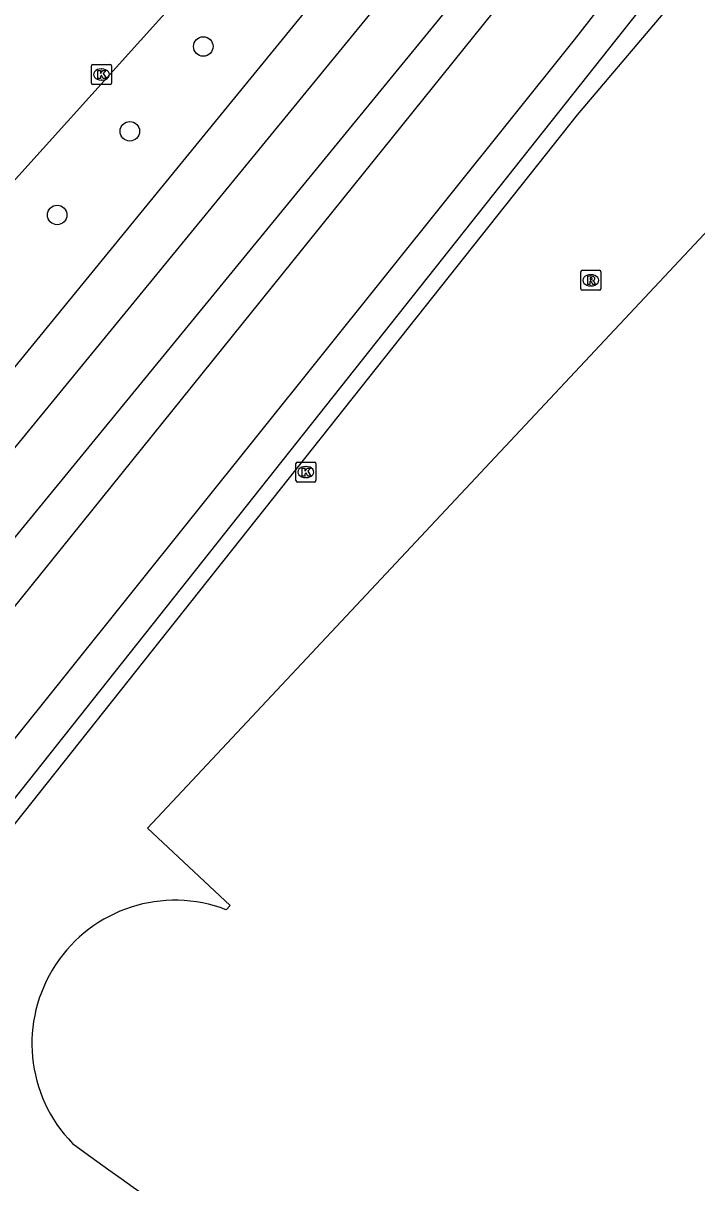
# Model space of a CAD drawing. Extents: x 156141 to 158132, y 385651 to 388399.
# Drawn here: x 156430.8 to 156464.5, y 386731.7 to 386789.8 of the extents above; entities that cross this region are included whole.
import ezdxf

# ---------------------------------------------------------------- set-up
doc = ezdxf.new("R2010")
doc.units = 0
for name, color, linetype in [('IMGEO_Berm_groen', 7, 'Continuous'), ('IMGEO_Boom', 7, 'Continuous'), ('IMGEO_Fietspad_gesloten', 7, 'Continuous'), ('IMGEO_Groenvoorziening', 7, 'Continuous'), ('IMGEO_Hek', 7, 'Continuous'), ('IMGEO_Kolk', 7, 'Continuous'), ('IMGEO_Pand', 7, 'Continuous'), ('IMGEO_Rijbaan_lokaal_gesloten', 7, 'Continuous'), ('IMGEO_Rioolput', 7, 'Continuous'), ('IMGEO_Waterloop', 7, 'Continuous')]:
    doc.layers.add(name, color=color, linetype=linetype)

msp = doc.modelspace()

# ---------------------------------------------------------------- linework, layer by layer
at = {"layer": 'IMGEO_Berm_groen'}
msp.add_lwpolyline([(156410.971, 386740.449), (156413.097, 386742.97), (156418.817, 386750), (156458.809, 386798.806)], dxfattribs=at)
at = {"layer": 'IMGEO_Boom'}
for centre in [(156439.785, 386788.647), (156436.106, 386784.4), (156432.462, 386780.207)]:
    msp.add_circle(centre, 0.489, dxfattribs=at)
at = {"layer": 'IMGEO_Fietspad_gesloten'}
for points in [[(156454.622, 386802.315), (156430.32, 386772.58)], [(156406.186, 386739.074), (156407.451, 386740.66), (156415.127, 386750), (156449.641, 386792.109), (156456.645, 386800.618)]]:
    msp.add_lwpolyline(points, dxfattribs=at)
at = {"layer": 'IMGEO_Groenvoorziening'}
for points in [[(156483.135, 386815.4), (156480.476, 386812.823), (156481.195, 386811.984), (156475.715, 386805.498), (156458.53, 386785.226), (156416.672, 386732.53)], [(156417.394, 386734.978), (156419.667, 386737.539), (156429.538, 386750), (156464.5, 386794.069)]]:
    msp.add_lwpolyline(points, dxfattribs=at)
at = {"layer": 'IMGEO_Hek'}
msp.add_lwpolyline([(156475.715, 386805.498), (156458.53, 386785.226), (156416.672, 386732.53)], dxfattribs=at)
at = {"layer": 'IMGEO_Kolk'}
for p, q in [((156434.183, 386786.817), (156434.183, 386787.669)), ((156434.258, 386787.743), (156435.11, 386787.743)), ((156434.671, 386787.523), (156434.696, 386787.523)), ((156435.184, 386787.669), (156435.184, 386786.817)), ((156435.11, 386786.743), (156434.258, 386786.743)), ((156434.694, 386786.963), (156434.669, 386786.963)), ((156444.428, 386766.903), (156444.428, 386767.755)), ((156444.503, 386767.829), (156445.355, 386767.829)), ((156444.916, 386767.609), (156444.941, 386767.609)), ((156445.429, 386767.755), (156445.429, 386766.903)), ((156444.939, 386767.049), (156444.914, 386767.049)), ((156445.355, 386766.829), (156444.503, 386766.829))]:
    msp.add_line(p, q, dxfattribs=at)
for points in [[(156434.183, 386786.817), (156434.183, 386787.669)], [(156434.258, 386787.743), (156435.11, 386787.743)], [(156434.504, 386787.443), (156434.627, 386787.443), (156434.627, 386787.292), (156434.757, 386787.443), (156434.921, 386787.443), (156434.775, 386787.292), (156434.928, 386787.043), (156434.776, 386787.043), (156434.691, 386787.207), (156434.627, 386787.14), (156434.627, 386787.043), (156434.504, 386787.043), (156434.504, 386787.443)], [(156435.184, 386787.669), (156435.184, 386786.817)], [(156435.11, 386786.743), (156434.258, 386786.743)], [(156444.428, 386766.903), (156444.428, 386767.755)], [(156444.503, 386767.829), (156445.355, 386767.829)], [(156444.749, 386767.529), (156444.872, 386767.529), (156444.872, 386767.378), (156445.002, 386767.529), (156445.166, 386767.529), (156445.02, 386767.378), (156445.173, 386767.129), (156445.021, 386767.129), (156444.936, 386767.293), (156444.872, 386767.226), (156444.872, 386767.129), (156444.749, 386767.129), (156444.749, 386767.529)], [(156445.429, 386767.755), (156445.429, 386766.903)], [(156445.355, 386766.829), (156444.503, 386766.829)]]:
    msp.add_lwpolyline(points, dxfattribs=at)
for centre, start, end in [((156434.26, 386787.667), 91.55205, 178.44795), ((156434.26, 386787.667), 91.55205, 178.44795), ((156435.108, 386787.667), 1.55205, 88.44795), ((156435.108, 386787.667), 1.55205, 88.44795), ((156434.26, 386786.819), 181.55205, 268.44795), ((156434.26, 386786.819), 181.55205, 268.44795), ((156435.108, 386786.819), 271.55205, 358.44795), ((156435.108, 386786.819), 271.55205, 358.44795), ((156444.505, 386767.753), 91.55205, 178.44795), ((156444.505, 386767.753), 91.55205, 178.44795), ((156445.353, 386767.753), 1.55205, 88.44795), ((156445.353, 386767.753), 1.55205, 88.44795), ((156444.505, 386766.905), 181.55205, 268.44795), ((156444.505, 386766.905), 181.55205, 268.44795), ((156445.353, 386766.905), 271.55205, 358.44795), ((156445.353, 386766.905), 271.55205, 358.44795)]:
    msp.add_arc(centre, 0.0765, start, end, dxfattribs=at)
for centre, major_axis, ratio, start_param, end_param in [((156434.67, 386787.243), (-0.387, 0.002), 0.722429, 4.712389, 7.853982), ((156434.695, 386787.243), (-0.39, 0.002), 0.717154, 1.570796, 4.712389), ((156444.915, 386767.329), (-0.387, 0.002), 0.722429, 4.712389, 7.853982), ((156444.94, 386767.329), (-0.39, 0.002), 0.717154, 1.570796, 4.712389)]:
    msp.add_ellipse(centre, major_axis=major_axis, ratio=ratio, start_param=start_param, end_param=end_param, dxfattribs=at)
at = {"layer": 'IMGEO_Pand'}
msp.add_lwpolyline([(156440.937, 386745.409), (156441.135, 386745.621), (156436.985, 386749.493), (156473.362, 386788.273), (156497.132, 386765.976)], dxfattribs=at)
for centre, radius, start, end in [((156438.375, 386738.706), 7.176, 69.08514, 224.30336), ((156516.446, 386846.045), 139.807, 233.4766, 243.29114)]:
    msp.add_arc(centre, radius, start, end, dxfattribs=at)
at = {"layer": 'IMGEO_Rijbaan_lokaal_gesloten'}
msp.add_lwpolyline([(156425.65, 386776.766), (156448.688, 386802.316)], dxfattribs=at)
at = {"layer": 'IMGEO_Rioolput'}
for p, q in [((156458.785, 386777.435), (156459.637, 386777.435)), ((156458.71, 386776.509), (156458.71, 386777.361)), ((156459.198, 386777.215), (156459.223, 386777.215)), ((156459.711, 386777.361), (156459.711, 386776.509)), ((156459.637, 386776.435), (156458.785, 386776.435)), ((156459.221, 386776.655), (156459.196, 386776.655))]:
    msp.add_line(p, q, dxfattribs=at)
for points in [[(156458.785, 386777.435), (156459.637, 386777.435)], [(156458.71, 386776.509), (156458.71, 386777.361)], [(156459.299, 386777.133), (156459.047, 386777.135), (156459.047, 386776.735)], [(156459.047, 386776.735), (156459.171, 386776.735), (156459.171, 386776.897), (156459.182, 386776.897)], [(156459.225, 386777.054), (156459.171, 386777.054), (156459.171, 386776.973)], [(156459.171, 386776.973), (156459.223, 386776.973)], [(156459.229, 386776.868), (156459.3, 386776.735), (156459.44, 386776.735), (156459.375, 386776.861)], [(156459.711, 386777.361), (156459.711, 386776.509)], [(156459.637, 386776.435), (156458.785, 386776.435)]]:
    msp.add_lwpolyline(points, dxfattribs=at)
for centre, radius, start, end in [((156458.787, 386777.359), 0.0765, 91.55205, 178.44795), ((156458.787, 386777.359), 0.0765, 91.55205, 178.44795), ((156459.635, 386777.359), 0.0765, 1.55205, 88.44795), ((156459.635, 386777.359), 0.0765, 1.55205, 88.44795), ((156459.181, 386776.844), 0.0533, 26.02933, 88.69889), ((156459.207, 386777.162), 0.19, 274.7715, 282.96867), ((156459.231, 386776.958), 0.0964, 77.00612, 93.18647), ((156459.245, 386777.015), 0.0378, 276.66336, 79.67722), ((156459.298, 386777.023), 0.109, 350.36119, 89.41601), ((156459.296, 386777.023), 0.112, 277.58423, 350.98172), ((156459.28, 386776.808), 0.108, 29.51342, 73.79051), ((156458.787, 386776.511), 0.0765, 181.55205, 268.44795), ((156458.787, 386776.511), 0.0765, 181.55205, 268.44795), ((156459.635, 386776.511), 0.0765, 271.55205, 358.44795), ((156459.635, 386776.511), 0.0765, 271.55205, 358.44795)]:
    msp.add_arc(centre, radius, start, end, dxfattribs=at)
for centre, major_axis, ratio, start_param, end_param in [((156459.197, 386776.935), (-0.387, 0.002), 0.722429, 4.712389, 7.853982), ((156459.222, 386776.935), (-0.39, 0.002), 0.717154, 1.570796, 4.712389)]:
    msp.add_ellipse(centre, major_axis=major_axis, ratio=ratio, start_param=start_param, end_param=end_param, dxfattribs=at)
at = {"layer": 'IMGEO_Waterloop'}
for points in [[(156458.388, 386788.986), (156461.205, 386792.581), (156461.43, 386792.973), (156461.482, 386793.318), (156461.232, 386793.881), (156461.828, 386794.677), (156460.036, 386795.947), (156459.523, 386795.206), (156459.283, 386795.353), (156458.937, 386795.35), (156458.401, 386795.051), (156457.955, 386794.724), (156455.821, 386792.249), (156413.565, 386739.83)], [(156417.061, 386737.428), (156458.388, 386788.986)]]:
    msp.add_lwpolyline(points, dxfattribs=at)

doc.saveas('drawing.dxf')
